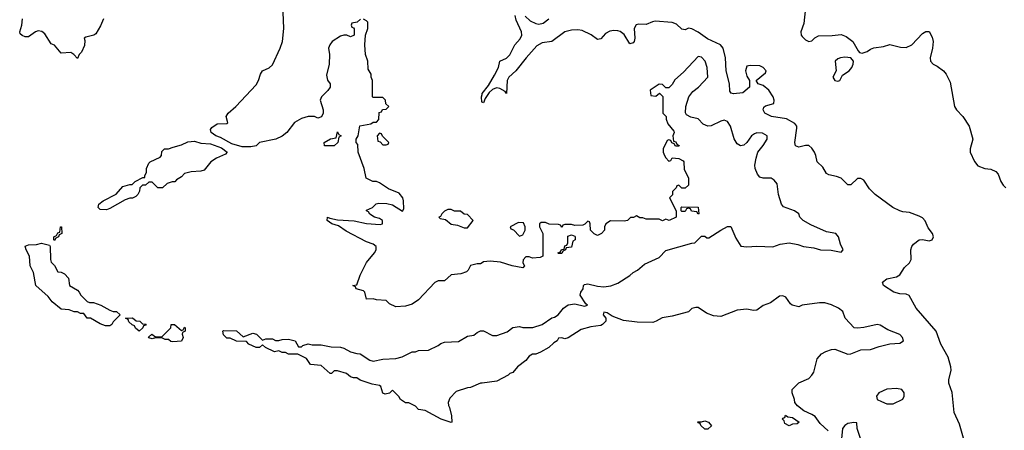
# Model space of a CAD drawing. Header units: inches. Extents: x 2293880 to 2522759, y 823965 to 1006879.
# Tile 313 of 325: x 2467155 to 2473213, y 894520 to 897044. Entities that reach past the tile are written whole.
import ezdxf

# ---------------------------------------------------------------- set-up
doc = ezdxf.new("R2010")
doc.units = ezdxf.units.IN
doc.header["$MEASUREMENT"] = 0
doc.layers.add('C4869', color=7, linetype='Continuous')
doc.layers.add('C4879', color=7, linetype='Continuous')

msp = doc.modelspace()

# ---------------------------------------------------------------- linework, layer by layer
at = {"layer": 'C4869', "color": 5}
for points, elevation in [([(2469252.7, 897047.3), (2469231.6, 897028.4), (2469198, 897022), (2469194, 897010), (2469198, 896998), (2469210, 896994), (2469212.7, 896987.3), (2469214, 896950), (2469210, 896946), (2469190, 896938), (2469168.4, 896948.4), (2469150, 896948.7), (2469130, 896942), (2469078, 896910), (2469062.8, 896890), (2469056, 896870), (2469062, 896830), (2469058.8, 896770), (2469043.8, 896703.8), (2469050, 896672), (2469064.7, 896650), (2469064.7, 896630), (2469051.2, 896608.9), (2469012, 896570), (2469004.7, 896550), (2469022, 896490), (2469022, 896470), (2469012.7, 896447.3), (2468990, 896438), (2468968.4, 896448.4), (2468930, 896449), (2468890, 896437.2), (2468847.1, 896412.9), (2468798, 896350), (2468770, 896328.7), (2468730.7, 896309.3), (2468630, 896288.7), (2468610.5, 896269.5), (2468578.4, 896261.6), (2468523.3, 896263.3), (2468460.6, 896280.6), (2468390, 896319.5), (2468362, 896330), (2468334, 896350), (2468328.7, 896370), (2468338, 896382), (2468370, 896404.7), (2468430, 896406), (2468435.3, 896410), (2468425.2, 896450), (2468439, 896470), (2468486, 896510), (2468610, 896642.8), (2468624.5, 896670), (2468637, 896710), (2468649.6, 896730.4), (2468690, 896747.7), (2468710, 896767.3), (2468758.9, 896870), (2468773, 896910), (2468779.6, 896990), (2468776.4, 897090)], 60), ([(2467671.3, 897050), (2467653.2, 897006.8), (2467623.6, 896956.4), (2467611.2, 896948.9), (2467562.8, 896937.2), (2467552, 896930), (2467556, 896916), (2467554.8, 896885.2), (2467536, 896844), (2467522, 896830), (2467510, 896806), (2467488, 896830), (2467470, 896842), (2467410, 896838), (2467370, 896888), (2467350, 896895.3), (2467310, 896958), (2467292.5, 896972.5), (2467270, 896976), (2467252, 896970), (2467210, 896938), (2467190, 896938), (2467170, 896946), (2467158, 896958), (2467155.3, 896970), (2467169.2, 897010), (2467172.3, 897050)], 60), ([(2470000, 895549.7), (2469990, 895544), (2469970, 895544), (2469930, 895534), (2469915.3, 895504.7), (2469905.4, 895494.6), (2469870, 895482), (2469810, 895475.3), (2469770, 895438), (2469730, 895438), (2469710, 895428), (2469610, 895322), (2469570, 895295.3), (2469530, 895284), (2469470, 895278), (2469430, 895298), (2469410, 895318), (2469350, 895322), (2469330, 895328), (2469290, 895326), (2469278, 895370), (2469270, 895378), (2469226, 895390), (2469222, 895402), (2469206, 895410), (2469230, 895414), (2469250, 895474), (2469278, 895530), (2469290, 895552), (2469338, 895610), (2469348, 895630), (2469348.7, 895650), (2469330, 895664), (2469290, 895679.3), (2469164.8, 895744.8), (2469116.5, 895776.5), (2469075.3, 895790), (2469048, 895810), (2469050, 895830.8), (2469063.6, 895823.6), (2469110, 895814.8), (2469212.3, 895807.7), (2469290, 895790.8), (2469374.2, 895785.8), (2469388, 895790), (2469388, 895810), (2469370, 895822), (2469338, 895830), (2469310, 895848.7), (2469302, 895862), (2469288.7, 895870), (2469290, 895874), (2469326, 895890), (2469348.4, 895911.6), (2469364, 895916), (2469414.4, 895914.4), (2469450, 895906.8), (2469510, 895867.3), (2469518, 895882), (2469517, 895930), (2469511.8, 895950), (2469490, 895977.2), (2469423.7, 896003.7), (2469370, 896042), (2469350, 896048.7), (2469328.8, 896048.9), (2469288, 896070), (2469275.3, 896130), (2469238, 896230), (2469236.4, 896276.4), (2469226, 896290), (2469226, 896310), (2469238, 896330), (2469247.3, 896392.7), (2469316.4, 896403.6), (2469330, 896414), (2469350, 896414), (2469366, 896430), (2469367.3, 896472.7), (2469382, 896478), (2469387.3, 896492.7), (2469410, 896494), (2469426, 896510), (2469407.3, 896527.3), (2469406, 896550), (2469390, 896566), (2469330, 896566), (2469326, 896570), (2469326, 896670), (2469318, 896690), (2469318, 896710), (2469300.4, 896740.4), (2469298, 896790), (2469282, 896830), (2469278, 896890), (2469282, 896950), (2469298, 896990), (2469298, 897030), (2469290, 897038), (2469270, 897048)], 60), ([(2470000, 896537.1), (2469998, 896538), (2469996.9, 896570), (2470000, 896583.5)], 40), ([(2470000, 894810.5), (2469990.7, 894809.3), (2469930, 894784), (2469910, 894782), (2469841.4, 894758.6), (2469802, 894718), (2469792, 894690), (2469792.7, 894672.7), (2469799.6, 894659.6), (2469811.3, 894608.7), (2469814, 894570), (2469810, 894568.7), (2469749.3, 894589.3), (2469650, 894642), (2469610, 894648), (2469590, 894668), (2469550, 894688), (2469530, 894688.7), (2469498, 894710), (2469488.4, 894728.4), (2469450, 894766), (2469431.6, 894748.4), (2469403.1, 894743.1), (2469389.2, 894749.2), (2469378, 894790), (2469370, 894795.3), (2469323.1, 894803.1), (2469250, 894828.7), (2469230, 894842), (2469210, 894842), (2469190, 894848.7), (2469166, 894870), (2469110, 894886), (2469090, 894886), (2469074, 894870), (2469066, 894870), (2469010, 894918), (2468944.7, 894924.7), (2468920.4, 894960.4), (2468867.3, 894987.3), (2468810, 894988), (2468790, 894998), (2468770, 894998), (2468750, 895008), (2468723.1, 895003.1), (2468668.4, 895028.4), (2468650, 895046), (2468631.3, 895028.7), (2468610, 895028.7), (2468566, 895050), (2468550, 895066), (2468490, 895068.7), (2468450, 895086), (2468430, 895086), (2468410, 895106), (2468406, 895130), (2468410, 895134), (2468490, 895131.3), (2468530, 895094), (2468590, 895118), (2468612, 895110), (2468650, 895074), (2468670, 895082), (2468710, 895082), (2468730, 895072), (2468750, 895071.3), (2468770, 895078), (2468810, 895081), (2468850.6, 895070.6), (2468870, 895034), (2468890, 895034), (2468898, 895042), (2468930, 895051), (2468954.6, 895045.4), (2469010, 895044.7), (2469072.7, 895032.7), (2469130, 895031), (2469150, 895024.7), (2469190, 895002), (2469230, 894991.3), (2469250.7, 894990.7), (2469310, 894951.3), (2469330, 894944.7), (2469390, 894958), (2469470, 894961), (2469509.1, 894970.9), (2469570, 895002), (2469590, 895002), (2469610, 895011.3), (2469670, 895012), (2469730, 895042), (2469745.6, 895054.4), (2469770, 895062), (2469854.6, 895065.4), (2469910, 895098), (2469950, 895104.7), (2469970, 895122), (2469990, 895131.3), (2470000, 895131.7)], 60)]:
    msp.add_lwpolyline(points, dxfattribs=dict(at, elevation=elevation))
at = {"layer": 'C4869', "color": 5, "elevation": 60}
for points in [[(2469030, 896268), (2469028, 896290), (2469068.4, 896311.6), (2469102, 896318), (2469110, 896354), (2469118, 896338), (2469134, 896330), (2469118, 896322), (2469112, 896290), (2469090, 896268)], [(2469370, 896346), (2469354, 896330), (2469358, 896298), (2469372.7, 896292.7), (2469390, 896274), (2469410, 896274), (2469422, 896278), (2469426, 896290), (2469387.3, 896327.3), (2469382, 896342)], [(2468006, 896010), (2467970, 896046), (2467950, 896046), (2467930, 896026), (2467910, 896026), (2467894, 896010), (2467892, 895990), (2467882, 895970), (2467870, 895958), (2467850, 895948), (2467832.7, 895947.3), (2467803.6, 895936.4), (2467710, 895884), (2467690, 895875.3), (2467650, 895878), (2467638, 895890), (2467642, 895910), (2467669.3, 895930.7), (2467749.3, 895970.7), (2467790, 896018), (2467832, 896032), (2467848, 896032), (2467866, 896050), (2467914, 896074), (2467926, 896074), (2467926, 896086), (2467935.3, 896104.7), (2467935.3, 896130), (2467950, 896162), (2467958, 896170), (2468020.4, 896199.6), (2468028, 896210), (2468030, 896234), (2468046, 896250), (2468070, 896251), (2468100.2, 896259.8), (2468150, 896274.8), (2468190, 896293), (2468230, 896296.4), (2468270, 896286), (2468330, 896280.4), (2468397.3, 896257.3), (2468431, 896230), (2468422, 896218), (2468366.6, 896193.4), (2468330.8, 896170), (2468290, 896119), (2468270, 896113.2), (2468210, 896108.7), (2468170, 896098), (2468150, 896078), (2468119.6, 896060.4), (2468110, 896048), (2468092.7, 896047.3), (2468063.6, 896036.4), (2468034, 896010)], [(2469810, 895878), (2469790, 895878), (2469770, 895868), (2469752, 895850), (2469745.4, 895834.6), (2469734, 895830), (2469742, 895822), (2469776, 895816), (2469810, 895787.3), (2469850, 895781), (2469890, 895764.7), (2469910, 895764.7), (2469946, 895810), (2469910, 895846), (2469890, 895848), (2469867.3, 895867.3), (2469830, 895868)], [(2467370, 895686), (2467366, 895690), (2467366, 895710), (2467382, 895718), (2467390, 895734), (2467402, 895738), (2467406, 895770), (2467411.6, 895771.6), (2467414, 895730), (2467398, 895722), (2467394, 895710), (2467378, 895702)], [(2467710, 895162), (2467683.1, 895163.1), (2467650, 895175.3), (2467590, 895208.7), (2467570, 895209), (2467550, 895238), (2467530, 895238), (2467510, 895248), (2467490, 895248), (2467460.4, 895260.4), (2467410, 895265.2), (2467355.3, 895310), (2467330, 895342), (2467255.3, 895410), (2467241.2, 895490), (2467219, 895530), (2467215.3, 895590), (2467195.3, 895630), (2467190, 895652), (2467210, 895661), (2467258, 895662), (2467290, 895671.3), (2467338, 895658), (2467342, 895650), (2467344.7, 895570), (2467350, 895554), (2467370, 895534), (2467390, 895494), (2467410, 895492), (2467430, 895482), (2467455.3, 895455.3), (2467462, 895410), (2467510, 895382), (2467522, 895370), (2467532, 895350), (2467570, 895312), (2467585.4, 895305.4), (2467610, 895304.7), (2467654, 895290), (2467710, 895258), (2467730, 895251.3), (2467750.9, 895250.9), (2467774, 895230), (2467730, 895186), (2467722, 895170)], [(2467890, 895128.7), (2467867.3, 895147.3), (2467862, 895162), (2467847.3, 895167.3), (2467827.3, 895187.3), (2467822, 895202), (2467806, 895210), (2467850, 895211.3), (2467872.7, 895192.7), (2467894, 895190), (2467910, 895174), (2467932.7, 895172.7), (2467930, 895166), (2467918, 895162), (2467914, 895150)], [(2468150, 895134), (2468162, 895138), (2468170, 895154), (2468174, 895150), (2468174, 895130), (2468158, 895122), (2468154, 895110), (2468162, 895090), (2468150, 895068), (2468096.9, 895063.1), (2468085.6, 895065.6), (2468070, 895078), (2468050, 895078), (2468030, 895088), (2467990, 895088), (2467970, 895082), (2467949, 895089), (2467948, 895092), (2467968.7, 895111.3), (2467990, 895094), (2468030, 895094), (2468086, 895150), (2468088, 895170), (2468108.8, 895171.1)]]:
    msp.add_lwpolyline(points, close=True, dxfattribs=at)
at = {"layer": 'C4879', "color": 5}
for points, elevation in [([(2470000, 896583.5), (2470001.5, 896590), (2470040, 896640), (2470077.2, 896702.8), (2470100.5, 896750), (2470109.9, 896790.1), (2470150, 896808.5), (2470172, 896828), (2470201.8, 896890), (2470233.6, 896926.4), (2470244.7, 896950), (2470243.6, 896970), (2470210, 897040.5), (2470204.1, 897070)], 40), ([(2471990, 897118), (2471979.7, 897020.3), (2471962, 896970), (2471964.1, 896950), (2471970, 896940.7), (2471990, 896921.1), (2472010, 896909.5), (2472030, 896914), (2472047, 896933), (2472070, 896944.7), (2472153.7, 896946.3), (2472210, 896954), (2472240.3, 896940.3), (2472282, 896910), (2472313.2, 896853.2), (2472322.5, 896842.5), (2472338.8, 896838.8), (2472370, 896848), (2472390, 896864), (2472410, 896870.8), (2472470, 896878.8), (2472509.3, 896890.7), (2472574.6, 896874.6), (2472610, 896872.4), (2472644.5, 896890), (2472710, 896959.1), (2472730, 896970.6), (2472750, 896970.8), (2472770, 896936), (2472775.3, 896910), (2472771.9, 896868.2), (2472758, 896810), (2472758.8, 896790), (2472776, 896770), (2472799.3, 896759.3), (2472838.8, 896730), (2472854.8, 896710), (2472880.5, 896660.5), (2472906, 896510), (2472918.4, 896490), (2472959.1, 896450), (2472996.3, 896390), (2473018.8, 896310), (2473002.8, 896250), (2473002.8, 896230), (2473030, 896172), (2473050, 896146), (2473094, 896130), (2473130, 896124.7), (2473162, 896110), (2473175.3, 896095.3), (2473191.3, 896050), (2473206.4, 896026.4), (2473222, 896010)], 40), ([(2472970, 894442), (2472937.2, 894557.2), (2472905.6, 894630), (2472891.8, 894751.8), (2472872.7, 894810), (2472872.7, 894830), (2472887, 894890), (2472884.2, 894910), (2472867.8, 894970), (2472823.5, 895050), (2472794.5, 895130), (2472670.8, 895270), (2472627.7, 895347.7), (2472610, 895357.7), (2472570, 895359.7), (2472532.7, 895370), (2472469.5, 895410), (2472463.7, 895430), (2472490, 895450.4), (2472550, 895462.4), (2472570, 895475.5), (2472600.1, 895519.9), (2472629.3, 895550), (2472639.3, 895570), (2472639, 895630), (2472644, 895650), (2472654.8, 895665.2), (2472690, 895690.6), (2472710, 895693), (2472750, 895685.5), (2472769.4, 895690.6), (2472778, 895710), (2472772.3, 895730), (2472744.2, 895764.2), (2472727.2, 895807.2), (2472710, 895825.2), (2472690, 895837.2), (2472630, 895858), (2472590, 895862), (2472570, 895868.7), (2472528, 895890), (2472418, 895970), (2472384.7, 896004.7), (2472350, 896058), (2472330, 896068), (2472310, 896068), (2472270, 896028), (2472250, 896028.7), (2472208.7, 896070), (2472180.7, 896080.7), (2472134, 896090), (2472119.1, 896099.1), (2472097.4, 896137.4), (2472061, 896170), (2472054.4, 896210), (2472045.6, 896230), (2472030, 896253.7), (2472010.6, 896270.6), (2471990, 896270.9), (2471950, 896260.3), (2471929.1, 896269.1), (2471924.6, 896290), (2471936.8, 896376.8), (2471935.8, 896390), (2471925.4, 896405.4), (2471874.2, 896434.2), (2471780.7, 896450), (2471740.5, 896470), (2471729.4, 896490), (2471734.2, 896505.8), (2471744.4, 896515.6), (2471795.3, 896530), (2471798, 896550), (2471791.3, 896570), (2471764.5, 896610), (2471730, 896639.3), (2471698, 896650), (2471686, 896670), (2471743.1, 896716.9), (2471748.7, 896730), (2471728.7, 896750), (2471710, 896761.2), (2471650, 896762.7), (2471630, 896758), (2471621.6, 896730), (2471630, 896698), (2471646, 896670), (2471646, 896630), (2471605.1, 896594.9), (2471547.8, 896587.8), (2471533.1, 896593.1), (2471525.6, 896605.6), (2471522.9, 896650), (2471501.9, 896730), (2471498.8, 896810), (2471484, 896870), (2471467.9, 896890), (2471387.5, 896927.5), (2471330, 896967.4), (2471290, 896988.9), (2471270, 896991.2), (2471250, 896982), (2471230, 896985), (2471196.9, 897016.9), (2471170, 897027.2), (2471065.8, 897034.2), (2471048.1, 897031.9), (2471010, 897015.5), (2470963.5, 897016.5), (2470948.5, 897011.6), (2470935.9, 896990), (2470939.5, 896930), (2470935.2, 896910), (2470930, 896902.2), (2470910, 896895.1), (2470873.5, 896953.5), (2470850.8, 896970.8), (2470835.7, 896975.7), (2470810, 896977.9), (2470786.4, 896973.6), (2470760.3, 896959.7), (2470730, 896927.2), (2470710, 896922.4), (2470671, 896951), (2470617, 896977), (2470590, 896982.6), (2470550, 896980.4), (2470510, 896969), (2470430, 896909.4), (2470370, 896901), (2470337.3, 896882.7), (2470270.5, 896809.5), (2470207.6, 896730), (2470165.8, 896690), (2470155, 896670), (2470150.3, 896589.7), (2470143.3, 896603.3), (2470110, 896622), (2470090, 896624.7), (2470078.9, 896621.1), (2470065.1, 896614.9), (2470044.3, 896595.7), (2470020.1, 896559.9), (2470010, 896532.7), (2470000, 896537.1)], 40), ([(2470265, 897065), (2470296.8, 897036.8), (2470330, 897020.4), (2470350, 897017.1), (2470376.7, 897023.3), (2470411.3, 897048.7)], 40), ([(2470000, 895131.7), (2470010, 895132), (2470063.6, 895103.6), (2470090, 895102), (2470154, 895126), (2470190, 895151.3), (2470230, 895158), (2470250, 895152), (2470312, 895152), (2470370, 895170.8), (2470430, 895210.8), (2470445.2, 895214.8), (2470469.3, 895230.7), (2470502, 895270), (2470530, 895290.8), (2470570, 895297.3), (2470630, 895284), (2470648, 895290), (2470638, 895298), (2470604, 895350), (2470608.7, 895370), (2470622, 895390), (2470624, 895410), (2470630, 895416), (2470650, 895420.7), (2470710, 895405.5), (2470750, 895402.4), (2470791.7, 895408.3), (2470835.5, 895424.5), (2470910, 895471.3), (2470929.4, 895490.6), (2470955.5, 895504.5), (2470999, 895541), (2471090, 895582), (2471130, 895624.7), (2471290, 895671.3), (2471310, 895672), (2471350, 895714), (2471370, 895714), (2471383.6, 895703.6), (2471396.4, 895703.6), (2471469.1, 895750.9), (2471510, 895772), (2471530, 895772), (2471562, 895702), (2471592.7, 895652.7), (2471630, 895646.8), (2471690, 895651), (2471788.7, 895648.7), (2471835.2, 895664.8), (2471890, 895672.2), (2471942.9, 895662.8), (2471978, 895650), (2472042, 895642), (2472082, 895630), (2472147.5, 895627.5), (2472210, 895616), (2472221.2, 895630), (2472205.2, 895665.2), (2472193.6, 895710), (2472177.2, 895730), (2472120.2, 895740.2), (2472022.5, 895782.5), (2471975.3, 895810), (2471955.3, 895830), (2471948.7, 895850), (2471922, 895870), (2471854.5, 895894.5), (2471842.7, 895910), (2471824, 895970), (2471816, 896036), (2471798, 896058), (2471778, 896070), (2471730, 896069.2), (2471710, 896076), (2471694.9, 896094.9), (2471679.5, 896130), (2471678.4, 896150), (2471686.6, 896193.4), (2471697.6, 896230), (2471730, 896270.5), (2471754.3, 896310), (2471754, 896330), (2471725.6, 896345.6), (2471690, 896348), (2471676.7, 896343.3), (2471658.4, 896330), (2471630, 896289.2), (2471610, 896273.2), (2471590, 896268.7), (2471570, 896282), (2471551.2, 896311.1), (2471527.8, 896390), (2471510, 896418.4), (2471490, 896425.6), (2471470, 896420.5), (2471410, 896391.1), (2471389.6, 896389.6), (2471361.5, 896401.5), (2471330, 896435.1), (2471284.8, 896444.8), (2471259, 896459), (2471252.5, 896472.5), (2471254, 896510), (2471272, 896570), (2471296.9, 896603.1), (2471332.3, 896630), (2471389.5, 896690), (2471385.6, 896750), (2471372.8, 896790), (2471350, 896814.5), (2471330, 896818), (2471239.3, 896720.7), (2471185.4, 896674.6), (2471170, 896646), (2471150, 896626), (2471130, 896626), (2471110, 896646), (2471090, 896648), (2471034, 896610), (2471038, 896578), (2471070, 896574), (2471092, 896592), (2471111.6, 896571.6), (2471112, 896470), (2471132, 896450), (2471132.7, 896432.7), (2471143.6, 896403.6), (2471179.6, 896359.6), (2471182, 896350), (2471174, 896330), (2471178, 896298), (2471192.7, 896292.7), (2471198, 896278), (2471212, 896270), (2471210, 896266), (2471190, 896266), (2471182, 896282), (2471167.3, 896287.3), (2471162, 896302), (2471150, 896306), (2471138, 896302), (2471114, 896250), (2471114, 896230), (2471122, 896210), (2471130, 896194), (2471150, 896174), (2471162, 896178), (2471170, 896194), (2471211.6, 896191.6), (2471236.9, 896176.9), (2471242, 896170), (2471243.6, 896123.6), (2471271.2, 896071.1), (2471270, 896026), (2471250, 896008), (2471228.4, 896008.4), (2471210, 896026), (2471198, 896022), (2471194, 896010), (2471172.7, 895987.3), (2471171.6, 895968.4), (2471154, 895950), (2471194, 895870), (2471194, 895830), (2471151.2, 895808.9), (2471130, 895818), (2471110, 895808), (2471090, 895818), (2471010, 895818), (2470990, 895826), (2470970, 895826), (2470950, 895838), (2470932, 895828), (2470912.7, 895827.3), (2470894, 895810), (2470875.3, 895804.7), (2470790, 895808), (2470762, 895790), (2470754, 895770), (2470754, 895750), (2470734, 895730), (2470710, 895718), (2470690, 895728), (2470668, 895750), (2470666, 895790), (2470662, 895802), (2470650, 895806), (2470632.7, 895787.3), (2470619.6, 895780.4), (2470570, 895778), (2470550, 895786), (2470510, 895786), (2470498, 895782), (2470490, 895766), (2470482, 895782), (2470470, 895786), (2470412.7, 895787.3), (2470390, 895798), (2470363.6, 895796.4), (2470354, 895790), (2470354, 895770), (2470374, 895730), (2470374, 895590), (2470356.9, 895583.1), (2470310, 895578), (2470290, 895586), (2470270, 895586), (2470252.7, 895567.3), (2470252, 895550), (2470262, 895530), (2470250, 895518), (2470186, 895530), (2470113.6, 895553.6), (2470050, 895559), (2470010, 895555.3), (2470000, 895549.7)], 60), ([(2472130, 894517.2), (2472081, 894561), (2472050, 894604), (2472030, 894617.2), (2471978.9, 894638.9), (2471941.2, 894670), (2471924, 894690), (2471922, 894710), (2471908, 894750), (2471908, 894770), (2471950, 894812), (2472010, 894838), (2472030, 894858), (2472042, 894878), (2472060.9, 894959.1), (2472088.7, 894990), (2472115.5, 895004.5), (2472150, 895016.3), (2472170, 895018), (2472250, 894987.7), (2472270, 894990.6), (2472330, 895014.4), (2472390, 895016.3), (2472444.1, 895035.9), (2472510, 895050.6), (2472570, 895054.8), (2472593.2, 895070), (2472586, 895090), (2472570, 895109.2), (2472497.2, 895137.2), (2472450, 895165.6), (2472430.6, 895169.4), (2472350, 895152), (2472310, 895147), (2472290, 895149.4), (2472233.2, 895210), (2472219, 895250), (2472194, 895270), (2472150, 895292), (2472110, 895303.7), (2472076.8, 895303.2), (2471970, 895288.7), (2471950, 895279), (2471909.1, 895289.1), (2471898, 895298), (2471870, 895339.3), (2471850, 895346.6), (2471830, 895343.7), (2471775.6, 895304.4), (2471730, 895286.6), (2471690, 895259.3), (2471670, 895256), (2471630, 895265.2), (2471570, 895259.3), (2471470, 895219), (2471423.1, 895223.1), (2471380.2, 895240.2), (2471330, 895275.3), (2471314.6, 895274.6), (2471290, 895268), (2471271, 895249), (2471170, 895221.2), (2471107.9, 895212.1), (2471072, 895190), (2471050, 895182), (2470954.4, 895185.6), (2470870, 895195.1), (2470801.5, 895221.5), (2470770, 895242), (2470750, 895246), (2470744.7, 895230), (2470762, 895210), (2470762, 895190), (2470742, 895170), (2470730, 895164), (2470670, 895155.3), (2470610, 895139), (2470530, 895088.7), (2470510, 895082), (2470490, 895088), (2470470, 895086), (2470462, 895070), (2470442, 895058), (2470410, 895028.7), (2470359.6, 895000.4), (2470331.2, 894988.9), (2470310, 894988), (2470290, 894975.3), (2470270, 894948.7), (2470218, 894910), (2470190, 894875.3), (2470171.2, 894868.9), (2470161, 894859), (2470090, 894822), (2470000, 894810.5)], 60), ([(2472328, 894470), (2472308.7, 894531.3), (2472306, 894566), (2472288, 894568), (2472250, 894561.2), (2472231.3, 894550), (2472218.8, 894530), (2472211.6, 894468.4)], 60)]:
    msp.add_lwpolyline(points, dxfattribs=dict(at, elevation=elevation))
for points, elevation in [([(2472232.8, 896812.8), (2472204.7, 896810), (2472190, 896804.5), (2472173.4, 896790), (2472178.8, 896730), (2472158.8, 896690), (2472170, 896671.3), (2472190, 896666), (2472202, 896670), (2472217.2, 896702.8), (2472259.3, 896730), (2472275.6, 896750), (2472283.7, 896770), (2472285.2, 896790), (2472269.4, 896809.4)], 40), ([(2471330, 895848), (2471322, 895862), (2471288, 895868), (2471282, 895882), (2471270, 895886), (2471258, 895882), (2471250, 895866), (2471230, 895866), (2471226, 895870), (2471226, 895890), (2471230, 895894), (2471330, 895892), (2471334, 895850)], 60), ([(2470223.6, 895796.4), (2470174, 895770), (2470178, 895758), (2470192.7, 895752.7), (2470230, 895714), (2470250, 895722), (2470266, 895750), (2470266, 895770), (2470255.3, 895795.3)], 60), ([(2470470, 895606), (2470466, 895610), (2470482, 895618), (2470488.4, 895631.6), (2470506, 895634), (2470510, 895654), (2470522, 895658), (2470527.3, 895672.7), (2470527.3, 895712.7), (2470550, 895722), (2470570, 895714), (2470574, 895710), (2470574, 895690), (2470558, 895682), (2470550, 895646), (2470518, 895642), (2470514, 895630), (2470498, 895622), (2470490, 895606)], 60), ([(2472550, 894776.3), (2472490, 894773.5), (2472441, 894750), (2472426.8, 894730), (2472432, 894710), (2472456.8, 894696.8), (2472490, 894682.8), (2472530, 894682.8), (2472589.3, 894710.7), (2472597.2, 894730), (2472597.2, 894750), (2472582, 894770)], 60), ([(2471890, 894548), (2471862, 894562), (2471858, 894578), (2471848.4, 894588.4), (2471850, 894594), (2471862, 894598), (2471868, 894612), (2471882, 894602), (2471910, 894598), (2471951.3, 894570), (2471939.6, 894560.4), (2471910, 894558)], 60), ([(2471370, 894526), (2471346, 894550), (2471342, 894562), (2471330, 894566), (2471327.3, 894572.7), (2471350, 894572), (2471370, 894578), (2471394, 894570), (2471412, 894548), (2471390, 894526)], 60)]:
    msp.add_lwpolyline(points, close=True, dxfattribs=dict(at, elevation=elevation))

doc.saveas('drawing.dxf')
